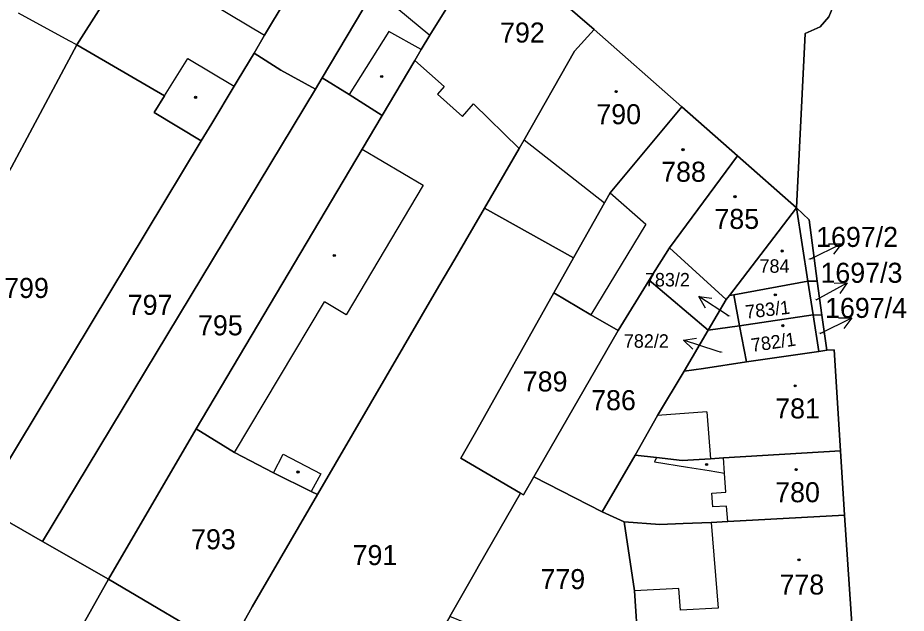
# Model space of a CAD drawing. Extents: x -596233 to -595156, y -1161235 to -1159375.
# Drawn here: x -596149.9 to -596074.5, y -1161134.1 to -1161083.6 of the extents above; entities that cross this region are included whole.
import ezdxf

# ---------------------------------------------------------------- set-up
doc = ezdxf.new("R2010")
doc.units = 0
for name, color, linetype in [('KN_CAR_KR', 7, 'Continuous'), ('KN_KULTURY', 7, 'Continuous'), ('KN_PARC_CIS_POM', 7, 'Continuous'), ('KN_PARC_CIS_POZ', 7, 'Continuous'), ('KN_PARC_CIS_STAV', 7, 'Continuous'), ('KN_PARC_PLOCHA', 7, 'Continuous'), ('PARC_C_SIPKA', 7, 'Continuous'), ('parcely_l', 7, 'Continuous')]:
    doc.layers.add(name, color=color, linetype=linetype)

msp = doc.modelspace()

# ---------------------------------------------------------------- linework, layer by layer
at = {"layer": 'KN_CAR_KR'}
for points in [[(-596119.51, -1161081.23), (-596114.89, -1161085.06)], [(-596133.33, -1161082.43), (-596128.91, -1161085.08)], [(-596145.51, -1161085.56), (-596149.8, -1161083.22)], [(-596118.36, -1161084.75), (-596121.74, -1161090.12)], [(-596115.62, -1161086.29), (-596118.36, -1161084.75)], [(-596144.84, -1161085.89), (-596145.51, -1161085.56)], [(-596137.41, -1161090.23), (-596135.44, -1161087.04)], [(-596135.44, -1161087.04), (-596131.5, -1161089.41)], [(-596116.18, -1161087.23), (-596113.68, -1161089.43)], [(-596113.68, -1161089.43), (-596114.25, -1161090.08)], [(-596114.25, -1161090.08), (-596112.11, -1161091.96)], [(-596112.11, -1161091.96), (-596111.19, -1161090.91)], [(-596111.19, -1161090.91), (-596107.31, -1161094.68)], [(-596106.88, -1161093.94), (-596100.08, -1161099.31)], [(-596120.64, -1161094.74), (-596115.47, -1161097.81)], [(-596115.47, -1161097.81), (-596121.99, -1161108.79)], [(-596099.59, -1161098.44), (-596096.58, -1161101.11)], [(-596096.58, -1161101.11), (-596101.24, -1161108.81)], [(-596094.57, -1161103.12), (-596089.74, -1161107.5)], [(-596131.46, -1161120.47), (-596123.84, -1161107.69)], [(-596121.99, -1161108.79), (-596123.84, -1161107.69)], [(-596091.39, -1161117.02), (-596095.58, -1161117.34)], [(-596091.39, -1161117.02), (-596091.08, -1161121.01)], [(-596128.15, -1161122.19), (-596127.33, -1161120.63)], [(-596127.33, -1161120.63), (-596124.14, -1161122.3)], [(-596095.65, -1161120.9), (-596095.84, -1161121.28)], [(-596095.84, -1161121.28), (-596093.02, -1161121.71)], [(-596089.89, -1161122.23), (-596089.98, -1161120.94)], [(-596093.02, -1161121.71), (-596091.2, -1161122.01)], [(-596091.2, -1161122.01), (-596089.89, -1161122.23)], [(-596089.79, -1161123.85), (-596089.89, -1161122.23)], [(-596124.14, -1161122.3), (-596124.95, -1161123.78)], [(-596090.96, -1161123.93), (-596089.79, -1161123.85)], [(-596090.88, -1161125.1), (-596090.96, -1161123.93)], [(-596089.71, -1161125.02), (-596090.88, -1161125.1)], [(-596089.62, -1161126.34), (-596089.71, -1161125.02)], [(-596091.02, -1161126.42), (-596090.42, -1161133.68)], [(-596093.77, -1161132.02), (-596097.54, -1161132.22)], [(-596093.62, -1161133.85), (-596093.77, -1161132.02)], [(-596090.42, -1161133.68), (-596093.62, -1161133.85)]]:
    msp.add_lwpolyline(points, dxfattribs=at)
at = {"layer": 'KN_KULTURY'}
for centre, radius in [((-596118.98, -1161088.58), 0.09), ((-596118.98, -1161088.58), 0.0398), ((-596099.09, -1161089.86), 0.09), ((-596099.09, -1161089.86), 0.0398), ((-596134.77, -1161090.35), 0.09), ((-596134.77, -1161090.35), 0.0398), ((-596093.41, -1161094.79), 0.09), ((-596093.41, -1161094.79), 0.0398), ((-596089, -1161098.77), 0.09), ((-596089, -1161098.77), 0.0398), ((-596085, -1161103.38), 0.09), ((-596085, -1161103.38), 0.0398), ((-596123, -1161103.77), 0.09), ((-596123, -1161103.77), 0.0398), ((-596085.58, -1161107.1), 0.09), ((-596085.58, -1161107.1), 0.0398), ((-596084.94, -1161109.72), 0.09), ((-596084.94, -1161109.72), 0.0398), ((-596083.9, -1161114.82), 0.09), ((-596083.9, -1161114.82), 0.0398), ((-596091.41, -1161121.5), 0.09), ((-596091.41, -1161121.5), 0.0398), ((-596126.08, -1161122.13), 0.09), ((-596126.08, -1161122.13), 0.0398), ((-596083.81, -1161121.93), 0.09), ((-596083.81, -1161121.93), 0.0398), ((-596083.57, -1161129.58), 0.09), ((-596083.57, -1161129.58), 0.0398)]:
    msp.add_circle(centre, radius, dxfattribs=at)
at = {"layer": 'KN_PARC_PLOCHA'}
for points in [[(-596087.62, -1161031.61), (-596086.53, -1161045.93), (-596085.82, -1161046), (-596084.81, -1161046.41), (-596083.74, -1161047.37), (-596083.09, -1161048.7), (-596082.84, -1161049.96), (-596080.5, -1161081.32), (-596080.6, -1161082.51), (-596081.04, -1161083.52), (-596081.76, -1161084.36), (-596083.05, -1161084.92), (-596083.79, -1161099.73), (-596088.8, -1161095.31), (-596093.5, -1161091.16), (-596100.94, -1161084.6), (-596109.84, -1161076.94), (-596114.34, -1161073.02), (-596118.7, -1161069.22), (-596129.1, -1161060.46), (-596140.17, -1161051.13), (-596140.15, -1161051.09), (-596149.92, -1161046.94)], [(-596077.28, -1161162.75), (-596077.95, -1161152.32), (-596078.62, -1161142.14), (-596079.04, -1161135.84), (-596079.7, -1161125.8), (-596080.06, -1161120.34), (-596080.58, -1161111.76), (-596081.22, -1161111.8), (-596081.62, -1161108.82), (-596082.02, -1161105.93), (-596082.72, -1161100.74), (-596083.79, -1161099.73), (-596083.05, -1161084.92), (-596081.76, -1161084.36), (-596081.04, -1161083.52), (-596080.6, -1161082.51), (-596080.5, -1161081.32), (-596082.84, -1161049.96), (-596083.09, -1161048.7), (-596083.74, -1161047.37), (-596084.81, -1161046.41), (-596085.82, -1161046), (-596086.53, -1161045.93), (-596087.62, -1161031.61)]]:
    msp.add_lwpolyline(points, dxfattribs=at)
for points in [[(-596129.1, -1161060.46), (-596134.86, -1161067.22), (-596135.53, -1161068.06), (-596136.3, -1161072.46), (-596144.84, -1161085.89), (-596150.4, -1161096.28), (-596161.77, -1161115.97), (-596164.84, -1161121.28), (-596167.12, -1161120.02), (-596152.93, -1161094.87), (-596161.63, -1161090.03), (-596159.89, -1161086.88), (-596157.94, -1161083.25), (-596156.07, -1161079.79), (-596154.67, -1161077.18), (-596153.13, -1161074.8), (-596150.92, -1161070.48), (-596150.42, -1161069.5), (-596149.27, -1161067.24), (-596147, -1161062.8), (-596140.17, -1161051.13)], [(-596118.7, -1161069.22), (-596124.16, -1161076.38), (-596125.4, -1161078.87), (-596125.62, -1161079.3), (-596125.49, -1161079.37), (-596128.91, -1161085.08), (-596129.81, -1161086.61), (-596131.15, -1161088.84), (-596131.5, -1161089.41), (-596133.4, -1161092.57), (-596134.29, -1161094.05), (-596138.29, -1161091.64), (-596137.41, -1161090.23), (-596144.84, -1161085.89), (-596136.3, -1161072.46), (-596135.53, -1161068.06), (-596134.86, -1161067.22), (-596129.1, -1161060.46)], [(-596114.34, -1161073.02), (-596119.51, -1161081.23), (-596120.58, -1161082.9), (-596124.02, -1161088.68), (-596124.59, -1161089.65), (-596127.54, -1161088.05), (-596129.81, -1161086.61), (-596128.91, -1161085.08), (-596125.49, -1161079.37), (-596125.62, -1161079.3), (-596125.4, -1161078.87), (-596124.16, -1161076.38), (-596118.7, -1161069.22)], [(-596109.84, -1161076.94), (-596114.89, -1161085.06), (-596115.62, -1161086.29), (-596116.18, -1161087.23), (-596118.95, -1161091.89), (-596121.74, -1161090.12), (-596124.02, -1161088.68), (-596120.58, -1161082.9), (-596119.51, -1161081.23), (-596114.34, -1161073.02)], [(-596100.94, -1161084.6), (-596102.62, -1161086.43), (-596106.88, -1161093.94), (-596107.31, -1161094.68), (-596110.26, -1161099.75), (-596112.78, -1161104.07), (-596114.12, -1161106.37), (-596124.42, -1161124.05), (-596124.95, -1161123.78), (-596128.15, -1161122.19), (-596131.46, -1161120.47), (-596134.73, -1161118.46), (-596120.64, -1161094.74), (-596118.95, -1161091.89), (-596116.18, -1161087.23), (-596115.62, -1161086.29), (-596114.89, -1161085.06), (-596109.84, -1161076.94)], [(-596093.5, -1161091.16), (-596099.59, -1161098.44), (-596100.08, -1161099.31), (-596102.69, -1161103.96), (-596110.26, -1161099.75), (-596107.31, -1161094.68), (-596106.88, -1161093.94), (-596102.62, -1161086.43), (-596100.94, -1161084.6)], [(-596134.29, -1161094.05), (-596152.99, -1161125.04), (-596155.93, -1161130.15), (-596159.52, -1161128.3), (-596161.71, -1161116.31), (-596161.77, -1161115.97), (-596150.4, -1161096.28), (-596144.84, -1161085.89), (-596137.41, -1161090.23), (-596138.29, -1161091.64)], [(-596124.59, -1161089.65), (-596147.76, -1161128.02), (-596152.99, -1161125.04), (-596134.29, -1161094.05), (-596133.4, -1161092.57), (-596131.5, -1161089.41), (-596131.15, -1161088.84), (-596129.81, -1161086.61), (-596127.54, -1161088.05)], [(-596118.95, -1161091.89), (-596120.64, -1161094.74), (-596134.73, -1161118.46), (-596142.15, -1161131.23), (-596147.76, -1161128.02), (-596124.59, -1161089.65), (-596124.02, -1161088.68), (-596121.74, -1161090.12)], [(-596088.8, -1161095.31), (-596094.57, -1161103.12), (-596096.1, -1161105.58), (-596096.27, -1161105.85), (-596098.92, -1161110.13), (-596101.24, -1161108.81), (-596104.37, -1161106.94), (-596102.69, -1161103.96), (-596100.08, -1161099.31), (-596099.59, -1161098.44), (-596093.5, -1161091.16)], [(-596083.79, -1161099.73), (-596089.47, -1161107.15), (-596089.74, -1161107.5), (-596091.27, -1161110.11), (-596096.27, -1161105.85), (-596096.1, -1161105.58), (-596094.57, -1161103.12), (-596088.8, -1161095.31)], [(-596102.69, -1161103.96), (-596104.37, -1161106.94), (-596110.92, -1161118.59), (-596112.25, -1161120.96), (-596107.21, -1161123.92), (-596110.77, -1161130.11), (-596111.06, -1161130.62), (-596113.21, -1161134.38), (-596114.42, -1161136.49), (-596119.21, -1161144.84), (-596124.22, -1161141.96), (-596127.38, -1161139.98), (-596132, -1161137.23), (-596129.96, -1161133.56), (-596124.42, -1161124.05), (-596114.12, -1161106.37), (-596112.78, -1161104.07), (-596110.26, -1161099.75)], [(-596082.81, -1161105.95), (-596089.11, -1161107.1), (-596089.47, -1161107.15), (-596083.79, -1161099.73)], [(-596082.02, -1161105.93), (-596082.81, -1161105.95), (-596083.79, -1161099.73), (-596082.72, -1161100.74)], [(-596091.27, -1161110.11), (-596093.3, -1161113.58), (-596095.58, -1161117.34), (-596097.46, -1161120.7), (-596100.28, -1161125.52), (-596106.07, -1161122.54), (-596098.92, -1161110.13), (-596096.27, -1161105.85)], [(-596082.37, -1161108.81), (-596088.61, -1161109.72), (-596089.11, -1161107.1), (-596082.81, -1161105.95)], [(-596081.62, -1161108.82), (-596082.37, -1161108.81), (-596082.81, -1161105.95), (-596082.02, -1161105.93)], [(-596098.92, -1161110.13), (-596106.07, -1161122.54), (-596106.95, -1161124.07), (-596107.21, -1161123.92), (-596112.25, -1161120.96), (-596110.92, -1161118.59), (-596104.37, -1161106.94), (-596101.24, -1161108.81)], [(-596088.61, -1161109.72), (-596091.27, -1161110.11), (-596089.74, -1161107.5), (-596089.47, -1161107.15), (-596089.11, -1161107.1)], [(-596081.88, -1161111.9), (-596088.03, -1161112.78), (-596088.61, -1161109.72), (-596082.37, -1161108.81)], [(-596081.62, -1161108.82), (-596081.22, -1161111.8), (-596081.88, -1161111.9), (-596082.37, -1161108.81)], [(-596088.03, -1161112.78), (-596091.67, -1161113.34), (-596093.3, -1161113.58), (-596091.27, -1161110.11), (-596088.61, -1161109.72)], [(-596080.06, -1161120.34), (-596089.98, -1161120.94), (-596091.08, -1161121.01), (-596093.47, -1161121.15), (-596095.65, -1161120.9), (-596097.46, -1161120.7), (-596095.58, -1161117.34), (-596093.3, -1161113.58), (-596091.67, -1161113.34), (-596088.03, -1161112.78), (-596081.88, -1161111.9), (-596081.22, -1161111.8), (-596080.58, -1161111.76)], [(-596124.42, -1161124.05), (-596129.96, -1161133.56), (-596132, -1161137.23), (-596142.15, -1161131.23), (-596134.73, -1161118.46), (-596131.46, -1161120.47), (-596128.15, -1161122.19), (-596124.95, -1161123.78)], [(-596079.7, -1161125.8), (-596089.62, -1161126.34), (-596091.02, -1161126.42), (-596093.39, -1161126.51), (-596095.38, -1161126.59), (-596098.41, -1161126.37), (-596100.28, -1161125.52), (-596097.46, -1161120.7), (-596095.65, -1161120.9), (-596093.47, -1161121.15), (-596091.08, -1161121.01), (-596089.98, -1161120.94), (-596080.06, -1161120.34)], [(-596100.28, -1161125.52), (-596098.41, -1161126.37), (-596097.54, -1161132.22), (-596097.22, -1161136.98), (-596104.88, -1161137.78), (-596113.21, -1161134.38), (-596111.06, -1161130.62), (-596110.77, -1161130.11), (-596107.21, -1161123.92), (-596106.95, -1161124.07), (-596106.07, -1161122.54)], [(-596147.76, -1161128.02), (-596142.15, -1161131.23), (-596167.01, -1161175.42), (-596167.79, -1161174.92), (-596165.4, -1161170.87), (-596165.85, -1161168.93), (-596169.82, -1161166.59), (-596177.43, -1161179.48), (-596180.34, -1161177.75), (-596170.5, -1161157.89), (-596168.05, -1161152.74), (-596161.61, -1161140.05), (-596161.3, -1161139.51), (-596158.32, -1161134.32), (-596155.93, -1161130.15), (-596152.99, -1161125.04)], [(-596079.04, -1161135.84), (-596095.62, -1161136.88), (-596097.22, -1161136.98), (-596097.54, -1161132.22), (-596098.41, -1161126.37), (-596095.38, -1161126.59), (-596093.39, -1161126.51), (-596091.02, -1161126.42), (-596089.62, -1161126.34), (-596079.7, -1161125.8)], [(-596132, -1161137.23), (-596157.71, -1161180.9), (-596167.01, -1161175.42), (-596142.15, -1161131.23)]]:
    msp.add_lwpolyline(points, close=True, dxfattribs=at)
at = {"layer": 'PARC_C_SIPKA'}
for points in [[(-596082.66, -1161104.08), (-596079.9568, -1161102.779)], [(-596081.0747, -1161102.7621), (-596079.9568, -1161102.779), (-596080.641, -1161103.6632)], [(-596082.11, -1161107.52), (-596079.4761, -1161106.0839)], [(-596080.5934, -1161106.1236), (-596079.4761, -1161106.0839), (-596080.1147, -1161107.0016)], [(-596091.5001, -1161108.2214), (-596092.0671, -1161107.2578), (-596090.9561, -1161107.3823)], [(-596089.51, -1161108.92), (-596089.55, -1161108.89), (-596092.0671, -1161107.2578)], [(-596081.78, -1161110.39), (-596079.0882, -1161109.0655)], [(-596080.2062, -1161109.0584), (-596079.0882, -1161109.0655), (-596079.7647, -1161109.9556)], [(-596092.5763, -1161111.7233), (-596093.3713, -1161110.9372), (-596092.2654, -1161110.7729)], [(-596090.14, -1161112), (-596090.52, -1161111.87), (-596093.3713, -1161110.9372)]]:
    msp.add_lwpolyline(points, dxfattribs=at)
at = {"layer": 'parcely_l'}
for points in [[(-596087.62, -1161031.61), (-596086.53, -1161045.93), (-596085.82, -1161046), (-596084.81, -1161046.41), (-596083.74, -1161047.37), (-596083.09, -1161048.7), (-596082.84, -1161049.96), (-596080.5, -1161081.32), (-596080.6, -1161082.51), (-596081.04, -1161083.52), (-596081.76, -1161084.36), (-596083.05, -1161084.92), (-596083.79, -1161099.73)], [(-596129.1, -1161060.46), (-596134.86, -1161067.22), (-596135.53, -1161068.06), (-596136.3, -1161072.46), (-596144.84, -1161085.89)], [(-596129.81, -1161086.61), (-596128.91, -1161085.08), (-596125.49, -1161079.37), (-596125.62, -1161079.3), (-596125.4, -1161078.87), (-596124.16, -1161076.38), (-596118.7, -1161069.22)], [(-596114.34, -1161073.02), (-596119.51, -1161081.23), (-596120.58, -1161082.9), (-596124.02, -1161088.68)], [(-596109.84, -1161076.94), (-596114.89, -1161085.06), (-596115.62, -1161086.29), (-596116.18, -1161087.23), (-596118.95, -1161091.89)], [(-596100.94, -1161084.6), (-596109.84, -1161076.94)], [(-596110.26, -1161099.75), (-596107.31, -1161094.68), (-596106.88, -1161093.94), (-596102.62, -1161086.43), (-596100.94, -1161084.6)], [(-596093.5, -1161091.16), (-596100.94, -1161084.6)], [(-596144.84, -1161085.89), (-596150.4, -1161096.28), (-596161.77, -1161115.97)], [(-596134.29, -1161094.05), (-596138.29, -1161091.64), (-596137.41, -1161090.23), (-596144.84, -1161085.89)], [(-596129.81, -1161086.61), (-596131.15, -1161088.84), (-596131.5, -1161089.41), (-596133.4, -1161092.57), (-596134.29, -1161094.05)], [(-596124.59, -1161089.65), (-596127.54, -1161088.05), (-596129.81, -1161086.61)], [(-596124.59, -1161089.65), (-596124.02, -1161088.68)], [(-596124.02, -1161088.68), (-596121.74, -1161090.12), (-596118.95, -1161091.89)], [(-596147.76, -1161128.02), (-596124.59, -1161089.65)], [(-596093.5, -1161091.16), (-596099.59, -1161098.44), (-596100.08, -1161099.31), (-596102.69, -1161103.96)], [(-596088.8, -1161095.31), (-596093.5, -1161091.16)], [(-596118.95, -1161091.89), (-596120.64, -1161094.74), (-596134.73, -1161118.46)], [(-596134.29, -1161094.05), (-596152.99, -1161125.04)], [(-596096.27, -1161105.85), (-596096.1, -1161105.58), (-596094.57, -1161103.12), (-596088.8, -1161095.31)], [(-596083.79, -1161099.73), (-596088.8, -1161095.31)], [(-596124.42, -1161124.05), (-596114.12, -1161106.37), (-596112.78, -1161104.07), (-596110.26, -1161099.75)], [(-596110.26, -1161099.75), (-596102.69, -1161103.96)], [(-596089.47, -1161107.15), (-596083.79, -1161099.73)], [(-596082.81, -1161105.95), (-596083.79, -1161099.73)], [(-596083.79, -1161099.73), (-596082.72, -1161100.74), (-596082.02, -1161105.93)], [(-596102.69, -1161103.96), (-596104.37, -1161106.94)], [(-596098.92, -1161110.13), (-596096.27, -1161105.85)], [(-596096.27, -1161105.85), (-596091.27, -1161110.11)], [(-596089.11, -1161107.1), (-596082.81, -1161105.95)], [(-596082.81, -1161105.95), (-596082.02, -1161105.93)], [(-596082.37, -1161108.81), (-596082.81, -1161105.95)], [(-596082.02, -1161105.93), (-596081.62, -1161108.82)], [(-596104.37, -1161106.94), (-596110.92, -1161118.59), (-596112.25, -1161120.96), (-596107.21, -1161123.92)], [(-596104.37, -1161106.94), (-596101.24, -1161108.81), (-596098.92, -1161110.13)], [(-596091.27, -1161110.11), (-596089.74, -1161107.5), (-596089.47, -1161107.15)], [(-596089.47, -1161107.15), (-596089.11, -1161107.1)], [(-596089.11, -1161107.1), (-596088.61, -1161109.72)], [(-596088.61, -1161109.72), (-596082.37, -1161108.81)], [(-596082.37, -1161108.81), (-596081.88, -1161111.9)], [(-596081.62, -1161108.82), (-596082.37, -1161108.81)], [(-596081.22, -1161111.8), (-596081.62, -1161108.82)], [(-596106.07, -1161122.54), (-596098.92, -1161110.13)], [(-596093.3, -1161113.58), (-596091.27, -1161110.11)], [(-596091.27, -1161110.11), (-596088.61, -1161109.72)], [(-596088.03, -1161112.78), (-596088.61, -1161109.72)], [(-596081.88, -1161111.9), (-596088.03, -1161112.78)], [(-596081.88, -1161111.9), (-596081.22, -1161111.8)], [(-596081.22, -1161111.8), (-596080.58, -1161111.76), (-596080.06, -1161120.34)], [(-596088.03, -1161112.78), (-596091.67, -1161113.34), (-596093.3, -1161113.58)], [(-596093.3, -1161113.58), (-596095.58, -1161117.34), (-596097.46, -1161120.7)], [(-596134.73, -1161118.46), (-596142.15, -1161131.23)], [(-596134.73, -1161118.46), (-596131.46, -1161120.47), (-596128.15, -1161122.19), (-596124.95, -1161123.78), (-596124.42, -1161124.05)], [(-596097.46, -1161120.7), (-596100.28, -1161125.52)], [(-596080.06, -1161120.34), (-596089.98, -1161120.94), (-596091.08, -1161121.01), (-596093.47, -1161121.15), (-596095.65, -1161120.9), (-596097.46, -1161120.7)], [(-596079.7, -1161125.8), (-596080.06, -1161120.34)], [(-596107.21, -1161123.92), (-596106.95, -1161124.07), (-596106.07, -1161122.54)], [(-596106.07, -1161122.54), (-596100.28, -1161125.52)], [(-596124.42, -1161124.05), (-596129.96, -1161133.56), (-596132, -1161137.23)], [(-596113.21, -1161134.38), (-596111.06, -1161130.62), (-596110.77, -1161130.11), (-596107.21, -1161123.92)], [(-596152.99, -1161125.04), (-596147.76, -1161128.02)], [(-596100.28, -1161125.52), (-596098.41, -1161126.37)], [(-596098.41, -1161126.37), (-596095.38, -1161126.59), (-596093.39, -1161126.51), (-596091.02, -1161126.42), (-596089.62, -1161126.34), (-596079.7, -1161125.8)], [(-596079.7, -1161125.8), (-596079.04, -1161135.84)], [(-596098.41, -1161126.37), (-596097.54, -1161132.22), (-596097.22, -1161136.98)], [(-596142.15, -1161131.23), (-596147.76, -1161128.02)], [(-596167.01, -1161175.42), (-596142.15, -1161131.23)], [(-596142.15, -1161131.23), (-596132, -1161137.23)]]:
    msp.add_lwpolyline(points, dxfattribs=at)

# ---------------------------------------------------------------- texts
at = {"layer": 'KN_PARC_CIS_POM'}
for s, p in [('1697/2', (-596082.7933, -1161104.08)), ('1697/3', (-596082.2433, -1161107.52)), ('783/2', (-596089.7433, -1161108.92)), ('1697/4', (-596081.9133, -1161110.39)), ('782/2', (-596090.3733, -1161112))]:
    msp.add_text(s, height=0.1, dxfattribs=at).set_placement(p)
at = {"layer": 'KN_PARC_CIS_POZ'}
for s, height, p in [('1697/2', 1.7, (-596082.1166, -1161103.04)), ('1697/3', 1.7, (-596081.7466, -1161106.08)), ('799', 1.7, (-596151.0166, -1161107.37)), ('783/2', 1.14, (-596096.64, -1161106.39)), ('797', 1.7, (-596140.5266, -1161108.8)), ('1697/4', 1.7, (-596081.3566, -1161109.06)), ('795', 1.7, (-596134.5666, -1161110.54)), ('782/2', 1.14, (-596098.43, -1161111.59)), ('789', 1.7, (-596107.0066, -1161115.3)), ('786', 1.7, (-596101.2066, -1161116.89)), ('793', 1.7, (-596135.1566, -1161128.69)), ('791', 1.7, (-596121.4466, -1161130.03)), ('779', 1.7, (-596105.5066, -1161132.07))]:
    msp.add_text(s, height=height, dxfattribs=at).set_placement(p)
at = {"layer": 'KN_PARC_CIS_STAV'}
for s, height, p in [('792', 1.7, (-596108.9366, -1161085.7)), ('790', 1.7, (-596100.7666, -1161092.63)), ('788', 1.7, (-596095.2666, -1161097.51)), ('785', 1.7, (-596090.7466, -1161101.51)), ('784', 1.14, (-596086.92, -1161105.23)), ('781', 1.7, (-596085.5866, -1161117.59)), ('780', 1.7, (-596085.5866, -1161124.7)), ('778', 1.7, (-596085.2266, -1161132.53))]:
    msp.add_text(s, height=height, dxfattribs=at).set_placement(p)
for s, rotation, p in [('783/1', 6.49745, (-596088.0629, -1161109.131)), ('782/1', 8.298319, (-596087.5521, -1161111.9539))]:
    msp.add_text(s, height=1.14, rotation=rotation, dxfattribs=at).set_placement(p)

doc.saveas('drawing.dxf')
